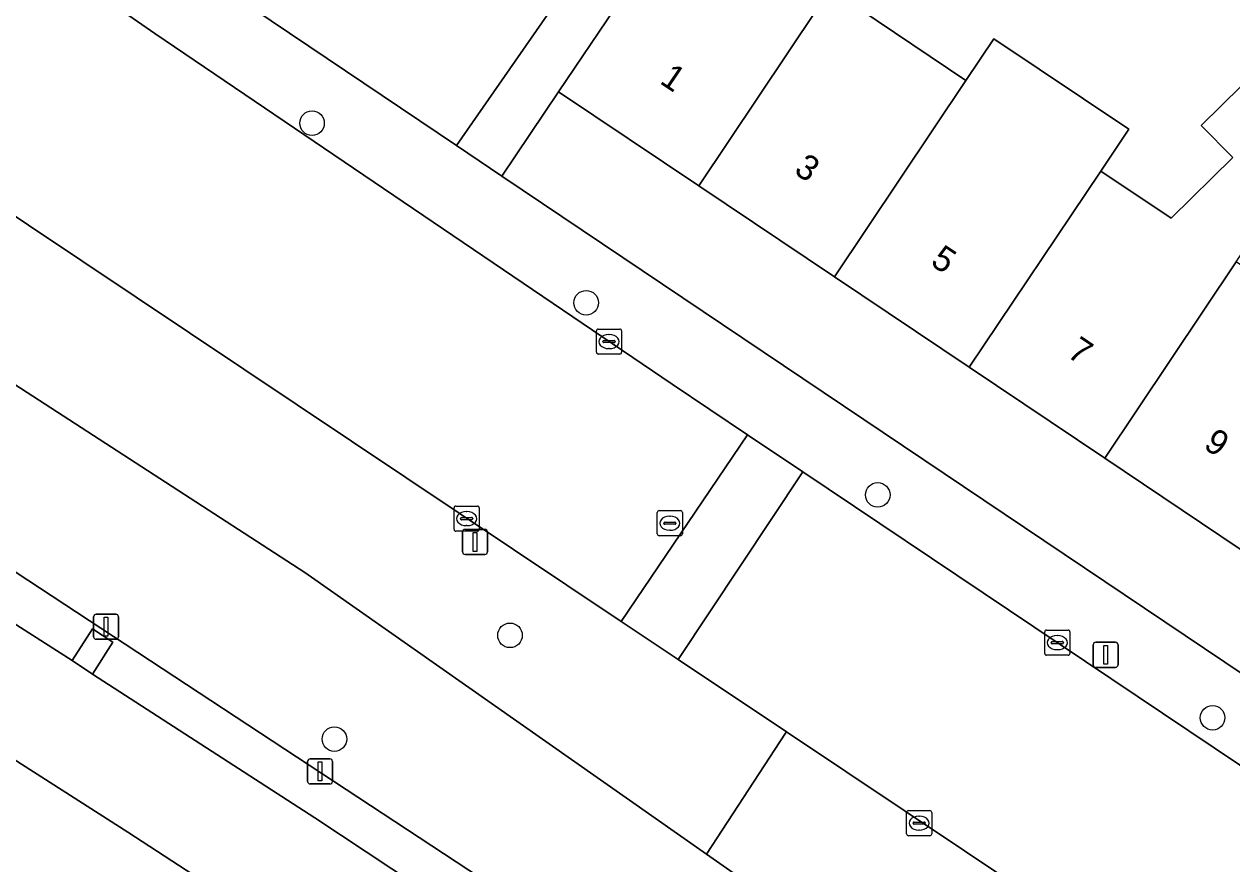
# Model space of a CAD drawing. Extents: x 158352 to 159489, y 383828 to 384603.
# Drawn here: x 158741.84 to 158789.93, y 383965.96 to 383999.38 of the extents above; entities that cross this region are included whole.
import ezdxf

# ---------------------------------------------------------------- set-up
doc = ezdxf.new("R2010")
doc.units = 0
for name, color, linetype in [('IMGEO_Berm_groen', 7, 'Continuous'), ('IMGEO_Boom', 7, 'Continuous'), ('IMGEO_Erf', 7, 'Continuous'), ('IMGEO_Groenvoorziening', 7, 'Continuous'), ('IMGEO_Kolk', 7, 'Continuous'), ('IMGEO_Lichtmast', 7, 'Continuous'), ('IMGEO_Pand', 7, 'Continuous'), ('IMGEO_Pand_nummerreeks', 7, 'Continuous'), ('IMGEO_Rijbaan_lokaal_open', 7, 'Continuous'), ('IMGEO_Rijbaan_regionaal_gesloten', 7, 'Continuous'), ('IMGEO_Rioolput', 7, 'Continuous'), ('IMGEO_Voetpad_open', 7, 'Continuous')]:
    doc.layers.add(name, color=color, linetype=linetype)

msp = doc.modelspace()

# ---------------------------------------------------------------- linework, layer by layer
at = {"layer": 'IMGEO_Berm_groen'}
for points in [[(158809.311, 383924.969), (158764.39, 383955.088), (158755.227, 383961.2), (158745.974, 383967.224), (158723.089, 383981.844), (158660.628, 384021.748)], [(158727.655, 383984.329), (158743.756, 383974.053), (158744.565, 383975.319), (158745.367, 383974.792), (158744.558, 383973.512), (158753.414, 383967.794), (158760.526, 383963.092), (158761.33, 383964.373), (158762.131, 383963.844), (158761.32, 383962.566), (158777.216, 383951.947), (158778.052, 383953.227), (158778.841, 383952.68), (158778, 383951.421), (158793.85, 383940.776), (158794.658, 383942.052), (158795.461, 383941.525), (158794.653, 383940.245), (158809.276, 383930.441), (158809.728, 383931.93), (158795.981, 383941.779), (158765.871, 383961.56), (158707.358, 384000)]]:
    msp.add_lwpolyline(points, dxfattribs=at)
at = {"layer": 'IMGEO_Boom'}
for centre in [(158753.304, 383995.442), (158764.219, 383988.293), (158775.829, 383980.648), (158761.186, 383975.058), (158789.161, 383971.777), (158754.195, 383970.929)]:
    msp.add_circle(centre, 0.489, dxfattribs=at)
at = {"layer": 'IMGEO_Erf'}
for points in [[(158750.948, 384000), (158759.062, 383994.546), (158774.468, 384016.71)], [(158775.075, 384000), (158779.341, 383997.139), (158780.455, 383998.799), (158785.826, 383995.196), (158784.712, 383993.535), (158787.515, 383991.655), (158789.966, 383994.071), (158788.712, 383995.343), (158792.718, 383999.291), (158795.269, 383997.968), (158800.605, 384005.927)], [(158795.651, 383974.873), (158790.263, 383978.487), (158784.865, 383982.109), (158779.474, 383985.725), (158774.102, 383989.328), (158768.703, 383992.949), (158763.122, 383996.693), (158760.865, 383993.334), (158800.049, 383966.997), (158800.949, 383966.697)]]:
    msp.add_lwpolyline(points, dxfattribs=at)
at = {"layer": 'IMGEO_Groenvoorziening'}
msp.add_lwpolyline([(158613.197, 384066.952), (158612.294, 384067.106), (158609.144, 384064.921), (158606.221, 384062.826), (158611.3, 384058.953), (158613.62, 384057.184), (158614.378, 384057.858), (158626.962, 384050.112), (158651.483, 384034.675), (158661.741, 384028.584), (158677.929, 384018.316), (158707.358, 384000), (158765.871, 383961.56), (158795.981, 383941.779), (158809.728, 383931.93), (158811, 383936.053), (158800.948, 383942.61), (158788.302, 383952.844), (158769.011, 383966.352), (158753.016, 383977.553), (158718.365, 384000), (158666.397, 384033.665)], dxfattribs=at)
for points in [[(158683.45, 384030.599), (158676.121, 384035.659), (158673.761, 384032.455), (158664.976, 384036.523), (158631.002, 384057.298), (158666.397, 384033.665), (158718.365, 384000), (158753.016, 383977.553), (158769.011, 383966.352), (158772.161, 383971.159), (158772.196, 383971.212), (158767.881, 383974.094), (158765.611, 383975.61), (158729.099, 384000), (158710.634, 384012.378), (158708.423, 384013.859)], [(158772.196, 383971.212), (158772.161, 383971.159), (158769.011, 383966.352), (158788.302, 383952.844), (158800.948, 383942.61), (158811, 383936.053), (158815.119, 383942.928), (158807.716, 383947.485)]]:
    msp.add_lwpolyline(points, close=True, dxfattribs=at)
at = {"layer": 'IMGEO_Kolk'}
for p, q in [((158764.628, 383986.323), (158764.628, 383987.175)), ((158764.703, 383987.249), (158765.555, 383987.249)), ((158765.629, 383987.175), (158765.629, 383986.323)), ((158764.887, 383986.743), (158764.887, 383986.755)), ((158765.325, 383986.706), (158764.927, 383986.706)), ((158764.93, 383986.792), (158765.328, 383986.792)), ((158765.116, 383987.029), (158765.141, 383987.029)), ((158765.371, 383986.755), (158765.371, 383986.743)), ((158765.555, 383986.249), (158764.703, 383986.249)), ((158765.139, 383986.469), (158765.114, 383986.469)), ((158758.959, 383979.277), (158758.959, 383980.129)), ((158759.034, 383980.203), (158759.886, 383980.203)), ((158759.447, 383979.983), (158759.472, 383979.983)), ((158759.96, 383980.129), (158759.96, 383979.277)), ((158759.218, 383979.697), (158759.218, 383979.709)), ((158759.656, 383979.66), (158759.258, 383979.66)), ((158759.261, 383979.746), (158759.659, 383979.746)), ((158759.702, 383979.709), (158759.702, 383979.697)), ((158759.886, 383979.203), (158759.034, 383979.203)), ((158759.47, 383979.423), (158759.445, 383979.423)), ((158782.478, 383974.342), (158782.478, 383975.194)), ((158782.553, 383975.268), (158783.405, 383975.268)), ((158783.479, 383975.194), (158783.479, 383974.342)), ((158782.737, 383974.762), (158782.737, 383974.774)), ((158783.175, 383974.725), (158782.777, 383974.725)), ((158782.78, 383974.811), (158783.178, 383974.811)), ((158782.966, 383975.048), (158782.991, 383975.048)), ((158783.221, 383974.774), (158783.221, 383974.762)), ((158783.405, 383974.268), (158782.553, 383974.268)), ((158782.989, 383974.488), (158782.964, 383974.488)), ((158776.977, 383967.158), (158776.977, 383968.01)), ((158777.052, 383968.084), (158777.904, 383968.084)), ((158777.978, 383968.01), (158777.978, 383967.158)), ((158777.236, 383967.578), (158777.236, 383967.59)), ((158777.674, 383967.541), (158777.276, 383967.541)), ((158777.279, 383967.627), (158777.677, 383967.627)), ((158777.465, 383967.864), (158777.49, 383967.864)), ((158777.72, 383967.59), (158777.72, 383967.578)), ((158777.904, 383967.084), (158777.052, 383967.084)), ((158777.488, 383967.304), (158777.463, 383967.304))]:
    msp.add_line(p, q, dxfattribs=at)
for points in [[(158764.628, 383986.323), (158764.628, 383987.175)], [(158764.703, 383987.249), (158765.555, 383987.249)], [(158765.629, 383987.175), (158765.629, 383986.323)], [(158765.555, 383986.249), (158764.703, 383986.249)], [(158758.959, 383979.277), (158758.959, 383980.129)], [(158759.034, 383980.203), (158759.886, 383980.203)], [(158759.96, 383980.129), (158759.96, 383979.277)], [(158759.886, 383979.203), (158759.034, 383979.203)], [(158782.478, 383974.342), (158782.478, 383975.194)], [(158782.553, 383975.268), (158783.405, 383975.268)], [(158783.479, 383975.194), (158783.479, 383974.342)], [(158783.405, 383974.268), (158782.553, 383974.268)], [(158776.977, 383967.158), (158776.977, 383968.01)], [(158777.052, 383968.084), (158777.904, 383968.084)], [(158777.978, 383968.01), (158777.978, 383967.158)], [(158777.904, 383967.084), (158777.052, 383967.084)]]:
    msp.add_lwpolyline(points, dxfattribs=at)
for centre, radius, start, end in [((158764.705, 383987.173), 0.0765, 91.552, 178.448), ((158764.705, 383987.173), 0.0765, 91.552, 178.448), ((158765.553, 383987.173), 0.0765, 1.552, 88.448), ((158765.553, 383987.173), 0.0765, 1.552, 88.448), ((158764.927, 383986.752), 0.0403, 85.8775, 175.7526), ((158764.924, 383986.742), 0.0366, 178.938, 274.7102), ((158765.328, 383986.749), 0.043, 264.8664, 352.4533), ((158765.332, 383986.754), 0.0386, 1.7309, 96.639), ((158764.705, 383986.325), 0.0765, 181.552, 268.448), ((158764.705, 383986.325), 0.0765, 181.552, 268.448), ((158765.553, 383986.325), 0.0765, 271.552, 358.448), ((158765.553, 383986.325), 0.0765, 271.552, 358.448), ((158759.036, 383980.127), 0.0765, 91.552, 178.448), ((158759.036, 383980.127), 0.0765, 91.552, 178.448), ((158759.884, 383980.127), 0.0765, 1.552, 88.448), ((158759.884, 383980.127), 0.0765, 1.552, 88.448), ((158759.258, 383979.706), 0.0403, 85.8775, 175.7526), ((158759.255, 383979.696), 0.0366, 178.938, 274.7102), ((158759.659, 383979.703), 0.043, 264.8664, 352.4533), ((158759.663, 383979.708), 0.0386, 1.7309, 96.639), ((158759.036, 383979.279), 0.0765, 181.552, 268.448), ((158759.036, 383979.279), 0.0765, 181.552, 268.448), ((158759.884, 383979.279), 0.0765, 271.552, 358.448), ((158759.884, 383979.279), 0.0765, 271.552, 358.448), ((158782.555, 383975.192), 0.0765, 91.552, 178.448), ((158782.555, 383975.192), 0.0765, 91.552, 178.448), ((158783.403, 383975.192), 0.0765, 1.552, 88.448), ((158783.403, 383975.192), 0.0765, 1.552, 88.448), ((158782.777, 383974.771), 0.0403, 85.8775, 175.7526), ((158782.774, 383974.761), 0.0366, 178.938, 274.7102), ((158783.178, 383974.768), 0.043, 264.8664, 352.4533), ((158783.182, 383974.773), 0.0386, 1.7309, 96.639), ((158782.555, 383974.344), 0.0765, 181.552, 268.448), ((158782.555, 383974.344), 0.0765, 181.552, 268.448), ((158783.403, 383974.344), 0.0765, 271.552, 358.448), ((158783.403, 383974.344), 0.0765, 271.552, 358.448), ((158777.054, 383968.008), 0.0765, 91.552, 178.448), ((158777.054, 383968.008), 0.0765, 91.552, 178.448), ((158777.902, 383968.008), 0.0765, 1.552, 88.448), ((158777.902, 383968.008), 0.0765, 1.552, 88.448), ((158777.276, 383967.587), 0.0403, 85.8775, 175.7526), ((158777.273, 383967.577), 0.0366, 178.938, 274.7102), ((158777.677, 383967.584), 0.043, 264.8664, 352.4533), ((158777.681, 383967.589), 0.0386, 1.7309, 96.639), ((158777.054, 383967.16), 0.0765, 181.552, 268.448), ((158777.054, 383967.16), 0.0765, 181.552, 268.448), ((158777.902, 383967.16), 0.0765, 271.552, 358.448), ((158777.902, 383967.16), 0.0765, 271.552, 358.448)]:
    msp.add_arc(centre, radius, start, end, dxfattribs=at)
for centre, major_axis, ratio, start_param, end_param in [((158765.115, 383986.749), (-0.387, 0.002), 0.722429, 4.712389, 7.853982), ((158765.14, 383986.749), (-0.39, 0.002), 0.717154, 1.570796, 4.712389), ((158759.446, 383979.703), (-0.387, 0.002), 0.722429, 4.712389, 7.853982), ((158759.471, 383979.703), (-0.39, 0.002), 0.717154, 1.570796, 4.712389), ((158782.965, 383974.768), (-0.387, 0.002), 0.722429, 4.712389, 7.853982), ((158782.99, 383974.768), (-0.39, 0.002), 0.717154, 1.570796, 4.712389), ((158777.464, 383967.584), (-0.387, 0.002), 0.722429, 4.712389, 7.853982), ((158777.489, 383967.584), (-0.39, 0.002), 0.717154, 1.570796, 4.712389)]:
    msp.add_ellipse(centre, major_axis=major_axis, ratio=ratio, start_param=start_param, end_param=end_param, dxfattribs=at)
at = {"layer": 'IMGEO_Lichtmast'}
for p, q in [((158759.297, 383978.376), (158759.297, 383979.176)), ((158759.297, 383979.176), (158759.297, 383978.376)), ((158759.397, 383979.276), (158760.187, 383979.276)), ((158760.187, 383979.276), (158759.397, 383979.276)), ((158760.287, 383979.176), (158760.287, 383978.376)), ((158760.287, 383978.376), (158760.287, 383979.176)), ((158760.187, 383978.276), (158759.397, 383978.276)), ((158759.397, 383978.276), (158760.187, 383978.276)), ((158744.609, 383975.001), (158744.609, 383975.801)), ((158744.609, 383975.801), (158744.609, 383975.001)), ((158744.709, 383975.901), (158745.499, 383975.901)), ((158745.499, 383975.901), (158744.709, 383975.901)), ((158745.599, 383975.801), (158745.599, 383975.001)), ((158745.599, 383975.001), (158745.599, 383975.801)), ((158745.499, 383974.901), (158744.709, 383974.901)), ((158744.709, 383974.901), (158745.499, 383974.901)), ((158784.406, 383973.884), (158784.406, 383974.684)), ((158784.406, 383974.684), (158784.406, 383973.884)), ((158784.506, 383974.784), (158785.296, 383974.784)), ((158785.296, 383974.784), (158784.506, 383974.784)), ((158785.396, 383974.684), (158785.396, 383973.884)), ((158785.396, 383973.884), (158785.396, 383974.684)), ((158785.296, 383973.784), (158784.506, 383973.784)), ((158784.506, 383973.784), (158785.296, 383973.784)), ((158753.129, 383969.244), (158753.129, 383970.044)), ((158753.129, 383970.044), (158753.129, 383969.244)), ((158753.229, 383970.144), (158754.019, 383970.144)), ((158754.019, 383970.144), (158753.229, 383970.144)), ((158754.119, 383970.044), (158754.119, 383969.244)), ((158754.119, 383969.244), (158754.119, 383970.044)), ((158754.019, 383969.144), (158753.229, 383969.144)), ((158753.229, 383969.144), (158754.019, 383969.144))]:
    msp.add_line(p, q, dxfattribs=at)
for points in [[(158759.717, 383979.151), (158759.867, 383979.151), (158759.867, 383978.401), (158759.717, 383978.401), (158759.717, 383979.151)], [(158745.029, 383975.776), (158745.179, 383975.776), (158745.179, 383975.026), (158745.029, 383975.026), (158745.029, 383975.776)], [(158784.826, 383974.659), (158784.976, 383974.659), (158784.976, 383973.909), (158784.826, 383973.909), (158784.826, 383974.659)], [(158753.549, 383970.019), (158753.699, 383970.019), (158753.699, 383969.269), (158753.549, 383969.269), (158753.549, 383970.019)]]:
    msp.add_lwpolyline(points, dxfattribs=at)
for centre, start, end in [((158759.397, 383979.176), 90, 180), ((158759.397, 383979.176), 90, 180), ((158760.187, 383979.176), 0, 90), ((158760.187, 383979.176), 360, 90), ((158759.397, 383978.376), 180, 270), ((158759.397, 383978.376), 180, 270), ((158760.187, 383978.376), 270, 0), ((158760.187, 383978.376), 270, 0), ((158744.709, 383975.801), 90, 180), ((158744.709, 383975.801), 90, 180), ((158745.499, 383975.801), 0, 90), ((158745.499, 383975.801), 360, 90), ((158744.709, 383975.001), 180, 270), ((158744.709, 383975.001), 180, 270), ((158745.499, 383975.001), 270, 0), ((158745.499, 383975.001), 270, 0), ((158784.506, 383974.684), 90, 180), ((158784.506, 383974.684), 90, 180), ((158785.296, 383974.684), 0, 90), ((158785.296, 383974.684), 360, 90), ((158784.506, 383973.884), 180, 270), ((158784.506, 383973.884), 180, 270), ((158785.296, 383973.884), 270, 0), ((158785.296, 383973.884), 270, 0), ((158753.229, 383970.044), 90, 180), ((158753.229, 383970.044), 90, 180), ((158754.019, 383970.044), 0, 90), ((158754.019, 383970.044), 360, 90), ((158753.229, 383969.244), 180, 270), ((158753.229, 383969.244), 180, 270), ((158754.019, 383969.244), 270, 0), ((158754.019, 383969.244), 270, 0)]:
    msp.add_arc(centre, 0.1, start, end, dxfattribs=at)
at = {"layer": 'IMGEO_Pand'}
for points in [[(158773.943, 384000.76), (158768.379, 384004.492), (158765.93, 384000.831), (158765.366, 384000), (158763.122, 383996.693), (158768.703, 383992.949), (158773.433, 384000)], [(158779.341, 383997.139), (158775.075, 384000), (158773.943, 384000.76), (158773.433, 384000), (158768.703, 383992.949), (158774.102, 383989.328)], [(158795.003, 383997.224), (158795.442, 383997.878), (158795.269, 383997.968), (158792.718, 383999.291), (158788.712, 383995.343), (158789.966, 383994.071), (158787.515, 383991.655), (158784.712, 383993.535), (158779.474, 383985.725), (158784.865, 383982.109), (158790.103, 383989.919)], [(158784.712, 383993.535), (158785.826, 383995.196), (158780.455, 383998.799), (158779.341, 383997.139), (158774.102, 383989.328), (158779.474, 383985.725)], [(158790.263, 383978.487), (158795.501, 383986.297), (158790.103, 383989.919), (158784.865, 383982.109)]]:
    msp.add_lwpolyline(points, close=True, dxfattribs=at)
at = {"layer": 'IMGEO_Rijbaan_lokaal_open'}
for points in [[(158710.634, 384012.378), (158729.099, 384000), (158765.611, 383975.61), (158770.642, 383983.042), (158767.638, 383985.057), (158747.04, 383999.013), (158744.584, 384000.725), (158715.596, 384019.935)], [(158767.881, 383974.094), (158772.851, 383981.561), (158770.642, 383983.042), (158765.611, 383975.61)], [(158743.756, 383974.053), (158744.558, 383973.512), (158745.367, 383974.792), (158744.565, 383975.319)]]:
    msp.add_lwpolyline(points, close=True, dxfattribs=at)
msp.add_lwpolyline([(158797.412, 383965.088), (158772.851, 383981.561), (158767.881, 383974.094), (158772.196, 383971.212), (158807.716, 383947.485), (158815.119, 383942.928), (158821.005, 383939.346), (158825.751, 383947.179), (158811.929, 383955.585)], dxfattribs=at)
at = {"layer": 'IMGEO_Rijbaan_regionaal_gesloten'}
for points in [[(158660.628, 384021.748), (158723.089, 383981.844), (158745.974, 383967.224), (158755.227, 383961.2), (158764.39, 383955.088), (158809.311, 383924.969)], [(158844.225, 383906.095), (158843.424, 383906.676), (158827.883, 383917.76), (158827.089, 383918.32), (158811.325, 383929.071), (158810.523, 383929.605), (158809.276, 383930.441), (158794.653, 383940.245), (158793.85, 383940.776), (158778, 383951.421), (158777.216, 383951.947), (158761.32, 383962.566), (158760.526, 383963.092), (158753.414, 383967.794), (158744.558, 383973.512), (158743.756, 383974.053), (158727.655, 383984.329)]]:
    msp.add_lwpolyline(points, dxfattribs=at)
at = {"layer": 'IMGEO_Rioolput'}
for p, q in [((158767.049, 383979.094), (158767.049, 383979.946)), ((158767.124, 383980.02), (158767.976, 383980.02)), ((158768.05, 383979.946), (158768.05, 383979.094)), ((158767.308, 383979.514), (158767.308, 383979.526)), ((158767.746, 383979.477), (158767.348, 383979.477)), ((158767.351, 383979.563), (158767.749, 383979.563)), ((158767.537, 383979.8), (158767.562, 383979.8)), ((158767.792, 383979.526), (158767.792, 383979.514)), ((158767.976, 383979.02), (158767.124, 383979.02)), ((158767.56, 383979.24), (158767.535, 383979.24))]:
    msp.add_line(p, q, dxfattribs=at)
for points in [[(158767.049, 383979.094), (158767.049, 383979.946)], [(158767.124, 383980.02), (158767.976, 383980.02)], [(158768.05, 383979.946), (158768.05, 383979.094)], [(158767.976, 383979.02), (158767.124, 383979.02)]]:
    msp.add_lwpolyline(points, dxfattribs=at)
for centre, radius, start, end in [((158767.126, 383979.944), 0.0765, 91.552, 178.448), ((158767.126, 383979.944), 0.0765, 91.552, 178.448), ((158767.974, 383979.944), 0.0765, 1.552, 88.448), ((158767.974, 383979.944), 0.0765, 1.552, 88.448), ((158767.348, 383979.523), 0.0403, 85.8775, 175.7526), ((158767.345, 383979.513), 0.0366, 178.938, 274.7102), ((158767.749, 383979.52), 0.043, 264.8664, 352.4533), ((158767.753, 383979.525), 0.0386, 1.7309, 96.639), ((158767.126, 383979.096), 0.0765, 181.552, 268.448), ((158767.126, 383979.096), 0.0765, 181.552, 268.448), ((158767.974, 383979.096), 0.0765, 271.552, 358.448), ((158767.974, 383979.096), 0.0765, 271.552, 358.448)]:
    msp.add_arc(centre, radius, start, end, dxfattribs=at)
for centre, major_axis, ratio, start_param, end_param in [((158767.536, 383979.52), (-0.387, 0.002), 0.722429, 4.712389, 7.853982), ((158767.561, 383979.52), (-0.39, 0.002), 0.717154, 1.570796, 4.712389)]:
    msp.add_ellipse(centre, major_axis=major_axis, ratio=ratio, start_param=start_param, end_param=end_param, dxfattribs=at)
at = {"layer": 'IMGEO_Voetpad_open'}
for points in [[(158688.754, 384037.85), (158713.384, 384021.411), (158715.596, 384019.935), (158744.584, 384000.725), (158747.04, 383999.013), (158767.638, 383985.057), (158770.642, 383983.042), (158772.851, 383981.561), (158797.412, 383965.088)], [(158802.556, 383964.372), (158800.049, 383966.997), (158760.865, 383993.334), (158759.062, 383994.546), (158750.948, 384000), (158706.944, 384029.577)]]:
    msp.add_lwpolyline(points, dxfattribs=at)
msp.add_lwpolyline([(158768.379, 384004.492), (158773.264, 384011.602), (158775.036, 384014.208), (158777.63, 384012.439), (158783.209, 384008.829), (158785.974, 384007.028), (158788.604, 384005.313), (158791.351, 384003.523), (158792.212, 384004.867), (158784.863, 384009.772), (158783.889, 384010.422), (158774.468, 384016.71), (158759.062, 383994.546), (158760.865, 383993.334), (158763.122, 383996.693), (158765.366, 384000), (158765.93, 384000.831)], close=True, dxfattribs=at)

# ---------------------------------------------------------------- texts
at = {"layer": 'IMGEO_Pand_nummerreeks'}
for s, rotation, p in [('1', 326.1472, (158767.109, 383997.053)), ('3', 326.1472, (158772.449, 383993.47)), ('5', 326.1497, (158777.885, 383989.824)), ('7', 326.1497, (158783.319, 383986.179)), ('9', 326.1472, (158788.753, 383982.533))]:
    msp.add_text(s, height=1, rotation=rotation, dxfattribs=at).set_placement(p)

doc.saveas('drawing.dxf')
